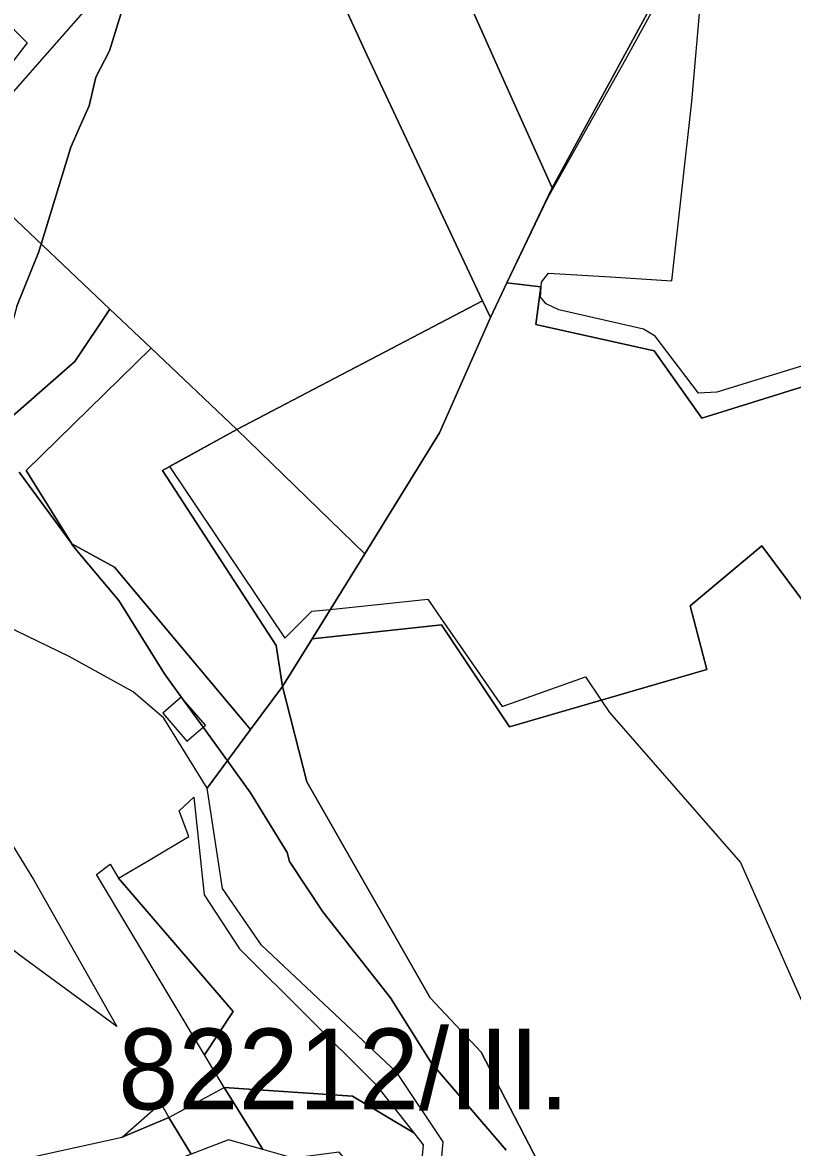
# Model space of a CAD drawing. Extents: x -477304 to -465429, y -1159113 to -1149210.
# Drawn here: x -470300 to -470157.2, y -1155107.6 to -1154898.8 of the extents above; entities that cross this region are included whole.
import ezdxf

# ---------------------------------------------------------------- set-up
doc = ezdxf.new("R2010")
doc.units = 0
for name, color, linetype in [('BPEJ_s', 7, 'Continuous'), ('orna_s', 7, 'Continuous'), ('PUPFL_s', 7, 'Continuous'), ('trav_porost_s', 7, 'Continuous'), ('voda_s', 7, 'Continuous')]:
    doc.layers.add(name, color=color, linetype=linetype)

msp = doc.modelspace()

# ---------------------------------------------------------------- linework, layer by layer
at = {"layer": 'BPEJ_s'}
for points in [[(-470172.76, -1154877.59), (-470187.82, -1154905.12), (-470202.64, -1154931.4), (-470210.16, -1154947.16), (-470213.2, -1154953.55), (-470214.68, -1154950.47), (-470260.2, -1154974.35), (-470272.7, -1154981.23), (-470251.31, -1155013.06), (-470246.34, -1155008.09), (-470242.9, -1155007.74), (-470224.81, -1155005.88), (-470222.24, -1155009.59), (-470211, -1155025.76), (-470195.55, -1155020.24), (-470192.63, -1155024.61), (-470191.13, -1155026.86), (-470166.83, -1155054.75), (-470151.92, -1155088.43)], [(-470172.76, -1154877.59), (-470187.82, -1154905.12), (-470202.64, -1154931.4), (-470210.16, -1154947.16), (-470213.2, -1154953.55), (-470214.68, -1154950.47), (-470260.2, -1154974.35), (-470272.7, -1154981.23), (-470251.31, -1155013.06), (-470246.34, -1155008.09), (-470242.9, -1155007.74), (-470224.81, -1155005.88), (-470222.24, -1155009.59), (-470211, -1155025.76), (-470195.55, -1155020.24), (-470192.63, -1155024.61), (-470191.13, -1155026.86), (-470166.83, -1155054.75), (-470151.92, -1155088.43)], [(-470280.2, -1154892.21), (-470283.81, -1154904.11), (-470286.36, -1154909), (-470287.64, -1154914.31), (-470289.24, -1154917.91), (-470291.03, -1154921.96), (-470296.51, -1154939.95), (-470296.98, -1154941.51), (-470301.02, -1154951.49), (-470303.15, -1154959.36), (-470305.12, -1154974.74), (-470305.43, -1154977.16)], [(-470301.02, -1154951.49), (-470296.98, -1154941.51), (-470296.51, -1154939.95), (-470291.03, -1154921.96), (-470289.24, -1154917.91), (-470287.64, -1154914.31), (-470286.36, -1154909), (-470283.81, -1154904.11), (-470280.2, -1154892.21)], [(-470184.8, -1154955.74), (-470200.52, -1154952.13), (-470202.85, -1154951.07), (-470203.92, -1154949.79), (-470203.7, -1154947.03), (-470202.43, -1154945.33), (-470190.9, -1154946.05), (-470179.57, -1154946.75), (-470175.86, -1154913.46), (-470174.2, -1154894.22)], [(-470149.1, -1154960.63), (-470171.2, -1154967.43), (-470174.59, -1154967.64), (-470182.67, -1154957.02), (-470184.8, -1154955.74), (-470200.52, -1154952.13), (-470202.85, -1154951.07), (-470203.92, -1154949.79), (-470203.7, -1154947.03), (-470202.43, -1154945.33), (-470190.9, -1154946.05), (-470179.57, -1154946.75), (-470175.86, -1154913.46), (-470174.2, -1154894.22)], [(-470149.1, -1154960.63), (-470171.2, -1154967.43), (-470174.59, -1154967.64), (-470182.67, -1154957.02), (-470184.8, -1154955.74)], [(-470300.59, -1154982.3), (-470290.96, -1154995.41), (-470290.8, -1154995.62), (-470289.97, -1154996.75), (-470282.11, -1155006.1), (-470273.61, -1155019.7), (-470270.28, -1155024.32), (-470266.47, -1155029.6), (-470261.98, -1155035.83), (-470257.67, -1155041.8), (-470250.87, -1155052.85), (-470250.43, -1155054.57), (-470244.29, -1155063.9), (-470231.75, -1155079.83), (-470224.1, -1155091.94), (-470210.29, -1155108.09)], [(-470210.29, -1155108.09), (-470224.1, -1155091.94), (-470231.75, -1155079.83), (-470244.29, -1155063.9), (-470250.43, -1155054.57), (-470250.87, -1155052.85), (-470257.67, -1155041.8), (-470261.98, -1155035.83), (-470266.47, -1155029.6), (-470270.28, -1155024.32), (-470273.61, -1155019.7), (-470282.11, -1155006.1), (-470289.97, -1154996.75), (-470290.8, -1154995.62), (-470290.96, -1154995.41), (-470300.59, -1154982.3)]]:
    msp.add_lwpolyline(points, dxfattribs=at)
at = {"layer": 'orna_s'}
for points in [[(-470299.09, -1154902.59), (-470324.55, -1154935.76), (-470354.84, -1154907.37), (-470342.61, -1154892.44), (-470327.4, -1154873.88)], [(-470282.92, -1154999.9), (-470290.84, -1154995.6), (-470299.32, -1154981.95), (-470276.09, -1154959.29), (-470260.2, -1154974.35), (-470274, -1154981.95), (-470252.92, -1155014.44), (-470251.76, -1155022.07), (-470257.7, -1155030.07)], [(-470332.78, -1155036.79), (-470336.69, -1155022.77), (-470338.16, -1155017.51), (-470341.04, -1155011.8), (-470338.65, -1155002.95), (-470334.6, -1155007.05), (-470330.53, -1155008.49), (-470321.16, -1155020), (-470297.95, -1155057.89), (-470282.45, -1155085.15), (-470300.62, -1155071.87), (-470322.37, -1155054.42), (-470325.06, -1155049.92)]]:
    msp.add_lwpolyline(points, close=True, dxfattribs=at)
at = {"layer": 'PUPFL_s'}
for points in [[(-470149.18, -1154964.53), (-470174, -1154972.26), (-470182.85, -1154959.75), (-470204.77, -1154954.87), (-470203.83, -1154947.91), (-470210.16, -1154947.16), (-470201.74, -1154929.51), (-470177.81, -1154885.52), (-470174, -1154877.87), (-470162.26, -1154854.25), (-470144.55, -1154842.95)], [(-470138.09, -1155165.98), (-470169.02, -1155161.71), (-470185.15, -1155149.47), (-470175.37, -1155143.47), (-470194.25, -1155118.35), (-470203.43, -1155112.12), (-470214.91, -1155089.95), (-470224.35, -1155079.86), (-470247.26, -1155039.76), (-470251.76, -1155022.07), (-470246.27, -1155013.19), (-470222.29, -1155010.61), (-470209.63, -1155029.56), (-470173.09, -1155018.93), (-470176.14, -1155007.12), (-470162.89, -1154995.96), (-470141.54, -1155024.57)]]:
    msp.add_lwpolyline(points, dxfattribs=at)
for points in [[(-470203.83, -1154947.91), (-470204.77, -1154954.87), (-470182.85, -1154959.75), (-470174, -1154972.26), (-470149.18, -1154964.53), (-470115.3, -1154965.23), (-470104.46, -1154987.96), (-470141.7, -1154990.11), (-470140.09, -1155009.97), (-470143.68, -1155017.38), (-470139.66, -1155023.17), (-470141.54, -1155024.57), (-470162.89, -1154995.96), (-470176.14, -1155007.12), (-470173.09, -1155018.93), (-470209.63, -1155029.56), (-470222.29, -1155010.61), (-470246.27, -1155013.19), (-470236.51, -1154997.41), (-470222.61, -1154974.97), (-470213.2, -1154953.55), (-470210.16, -1154947.16)], [(-470260.2, -1154974.35), (-470214.68, -1154950.47), (-470213.2, -1154953.55), (-470222.61, -1154974.97), (-470236.51, -1154997.41)], [(-470246.27, -1155013.19), (-470251.76, -1155022.07), (-470252.92, -1155014.44), (-470274, -1154981.95), (-470260.2, -1154974.35), (-470236.51, -1154997.41)], [(-470247.26, -1155039.76), (-470224.35, -1155079.86), (-470214.91, -1155089.95), (-470203.43, -1155112.12), (-470215.44, -1155120.75), (-470224.59, -1155136.31), (-470221.95, -1155106.57), (-470230.54, -1155093.69), (-470255.67, -1155070.09), (-470262.88, -1155059.57), (-470265.74, -1155040.91), (-470257.7, -1155030.07), (-470251.76, -1155022.07)]]:
    msp.add_lwpolyline(points, close=True, dxfattribs=at)
at = {"layer": 'trav_porost_s'}
for points in [[(-470219.04, -1154848.46), (-470186.77, -1154877.59), (-470177.81, -1154885.52), (-470201.74, -1154929.51), (-470209.4, -1154912.49), (-470215.83, -1154898.1), (-470219.18, -1154890.74), (-470233.87, -1154858.08)], [(-470214.68, -1154950.47), (-470236.03, -1154904.93), (-470239.33, -1154897.86), (-470249.35, -1154876.41), (-470252.19, -1154869.26), (-470233.87, -1154858.08), (-470219.18, -1154890.74), (-470215.83, -1154898.1), (-470209.4, -1154912.49), (-470201.74, -1154929.51), (-470210.16, -1154947.16), (-470213.2, -1154953.55)], [(-470276.1, -1154882.57), (-470252.19, -1154869.26), (-470249.35, -1154876.41), (-470239.33, -1154897.86), (-470236.03, -1154904.93), (-470214.68, -1154950.47), (-470260.2, -1154974.35), (-470276.09, -1154959.29), (-470283.77, -1154952.02), (-470304.93, -1154931.98), (-470312.91, -1154924.41), (-470295.41, -1154904.56)], [(-470290.29, -1154961.74), (-470325.85, -1154992.9), (-470332.92, -1154984.48), (-470336.9, -1154972.1), (-470304.93, -1154931.98), (-470283.77, -1154952.02)], [(-470282.92, -1154999.9), (-470257.7, -1155030.07), (-470265.74, -1155040.91), (-470273.78, -1155027.93), (-470279.45, -1155023.02), (-470291.29, -1155016.47), (-470318.59, -1155003.31), (-470325.85, -1154992.9), (-470290.29, -1154961.74), (-470283.77, -1154952.02), (-470276.09, -1154959.29), (-470299.32, -1154981.95), (-470290.84, -1154995.6)], [(-470273.95, -1155026.99), (-470269.48, -1155032.19), (-470266.05, -1155029.24), (-470270.52, -1155024.04)], [(-470269.12, -1155049.89), (-470270.91, -1155045.12), (-470268.22, -1155042.61), (-470266.29, -1155060.71), (-470259.74, -1155070.76), (-470234.59, -1155095.79), (-470227.41, -1155104.87), (-470238.8, -1155098.1), (-470262.57, -1155096.5), (-470266.2, -1155090.43), (-470260.9, -1155082.35), (-470282.15, -1155057.62), (-470276.08, -1155054.02)], [(-470283.72, -1155055.01), (-470282.15, -1155057.62), (-470260.9, -1155082.35), (-470266.2, -1155090.43), (-470286.23, -1155056.95)], [(-470281.52, -1155105.69), (-470274.35, -1155099.39), (-470272.83, -1155102.06)]]:
    msp.add_lwpolyline(points, close=True, dxfattribs=at)
at = {"layer": 'voda_s'}
for points in [[(-470301.44, -1155110.09), (-470281.52, -1155105.69), (-470272.83, -1155102.06), (-470268.67, -1155108.87), (-470292.37, -1155118.3), (-470301.44, -1155118.13), (-470308.54, -1155110.91), (-470329.15, -1155077.79), (-470330.72, -1155052.01), (-470325.47, -1155079.33), (-470319.27, -1155089.17), (-470314.42, -1155096.4), (-470310.97, -1155104.25)], [(-470261.75, -1155106.19), (-470268.67, -1155108.87), (-470272.83, -1155102.06), (-470262.57, -1155096.5), (-470255.42, -1155107.99)], [(-470233.73, -1155117.15), (-470241.22, -1155108.5), (-470249.75, -1155109.6), (-470255.42, -1155107.99), (-470262.57, -1155096.5), (-470238.8, -1155098.1), (-470227.41, -1155104.87), (-470225.69, -1155107.12), (-470228.45, -1155136.86), (-470231.67, -1155146.17), (-470238.55, -1155135.1)]]:
    msp.add_lwpolyline(points, close=True, dxfattribs=at)

# ---------------------------------------------------------------- texts
at = {"layer": 'BPEJ_s'}
msp.add_text('82212/III.', height=15, dxfattribs=at).set_placement((-470282.23, -1155100.55))

doc.saveas('drawing.dxf')
